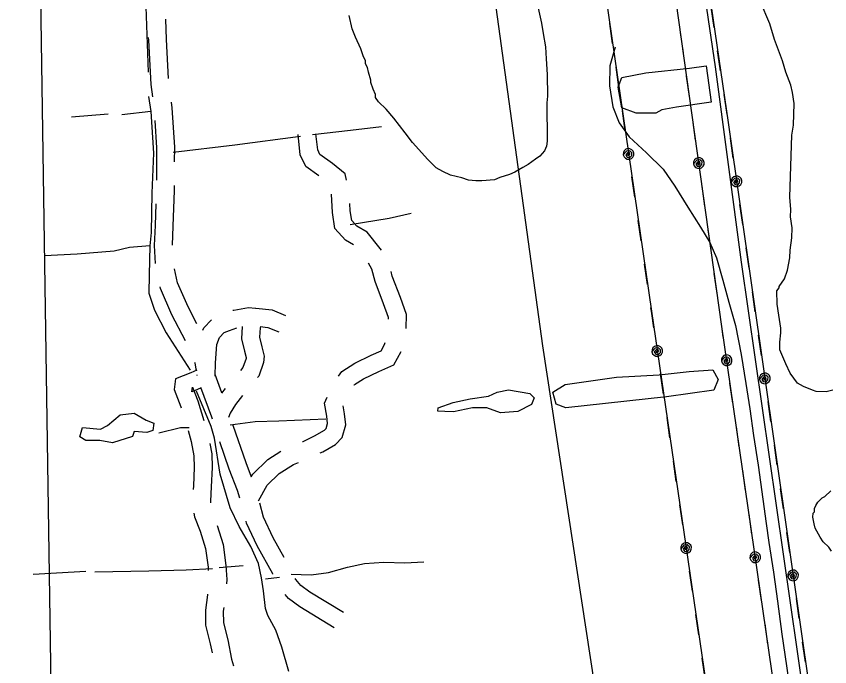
# Model space of a CAD drawing. Extents: x 3250478 to 3288318, y 788638 to 816472.
# Drawn here: x 3266413 to 3267777, y 795675 to 796766 of the extents above; entities that cross this region are included whole.
import ezdxf

# ---------------------------------------------------------------- set-up
doc = ezdxf.new("R2010")
doc.units = 0
for name, color, linetype in [('V-DTCH-CNTR', 7, 'Continuous'), ('V-ROAD-CNTR', 7, 'Continuous'), ('V-SITE-OTLN', 7, 'Continuous'), ('V-SITE-VEGE', 7, 'Continuous'), ('V-TOPO-SHOR', 7, 'Continuous'), ('V-UTIL-LINE', 7, 'Continuous')]:
    doc.layers.add(name, color=color, linetype=linetype)

msp = doc.modelspace()

# ---------------------------------------------------------------- linework, layer by layer
at = {"layer": 'V-DTCH-CNTR'}
msp.add_lwpolyline([(3267416.8, 796714), (3267408.2, 796682.8), (3267407.2, 796649.5), (3267412.9, 796614.4), (3267423.4, 796587.4), (3267440.3, 796564.1), (3267469.3, 796537.2), (3267497.5, 796509.7), (3267517.1, 796481.2), (3267538.6, 796446), (3267560.2, 796412.5), (3267575.5, 796386.4), (3267586.5, 796361), (3267597.5, 796323.6), (3267607.4, 796286.7), (3267618.8, 796247.2), (3267628.4, 796198.9), (3267636.1, 796150.1), (3267642.7, 796107.3), (3267648.9, 796062.6), (3267656.5, 796012.9), (3267664.7, 795956.1), (3267670.1, 795915.1), (3267674.5, 795883.1), (3267682.2, 795833.8), (3267688.8, 795784.9), (3267696.5, 795729.4), (3267704.3, 795676.5), (3267715.4, 795599.2)], dxfattribs=at)
at = {"layer": 'V-ROAD-CNTR'}
for points in [[(3266668.2, 796661.6), (3266664.8, 796727.2), (3266663.6, 796761.5)], [(3266641.4, 796631), (3266638.6, 796651.4), (3266634.8, 796726), (3266634.6, 796730.7)], [(3266678.2, 796522.1), (3266678.3, 796546.3), (3266674.2, 796612.3), (3266672.9, 796621.9)], [(3266648.1, 796491.3), (3266648.2, 796545.5), (3266645.4, 796591.2)], [(3266920, 796498.6), (3266898.3, 796514), (3266888.8, 796533.4), (3266885.2, 796567.7)], [(3266966.6, 796491.4), (3266964, 796501.8), (3266943, 796519.1), (3266921.9, 796534.1), (3266918.1, 796541.8), (3266915.2, 796569.1)], [(3266674.5, 796382.2), (3266675.9, 796414.1), (3266678, 796473.8), (3266678, 796482.1)], [(3266978.2, 796382.6), (3266964.8, 796390.6), (3266946.8, 796409.8), (3266942.8, 796436.9), (3266941.5, 796467.5)], [(3267024.8, 796373.8), (3267023.1, 796376.8), (3267000.9, 796404.1), (3266983.7, 796414.2), (3266975.1, 796423.5), (3266972.7, 796439.7), (3266972.2, 796452.1)], [(3266646.2, 796351.5), (3266644.4, 796381.4), (3266645.9, 796415.3), (3266647.2, 796451.4)], [(3266715.4, 796250.3), (3266700.8, 796278.4), (3266683.2, 796319.1), (3266677.8, 796342.4)], [(3267036.7, 796258.1), (3267036.8, 796260.6), (3267028.5, 796283.8), (3267014.6, 796321), (3267009, 796341.9), (3267003.1, 796351.7)], [(3267066.4, 796242.3), (3267066.9, 796265.6), (3267056.7, 796294.1), (3267043.2, 796330.2), (3267041.1, 796337.7)], [(3266696.4, 796221.9), (3266673.7, 796265.5), (3266654.6, 796309.7), (3266654, 796312.3)], [(3266776, 796272.9), (3266777.2, 796273.3), (3266801.9, 796277.5), (3266814, 796276.5)], [(3266814.4, 796276.5), (3266842, 796273.5), (3266864.2, 796264.4)], [(3266725.6, 796239.4), (3266727, 796243.5), (3266739.9, 796256.7)], [(3266746, 796162.3), (3266746.8, 796184.7), (3266749, 796215.3), (3266753.2, 796227.3), (3266761.1, 796235.4), (3266770.3, 796239.1), (3266782.5, 796243.4)], [(3266791.5, 796245.8), (3266790.2, 796225), (3266795.2, 796204.3), (3266798, 796193.6), (3266797.9, 796191.8), (3266792.6, 796177.1), (3266788.7, 796172.1)], [(3266822.4, 796245.7), (3266821.4, 796243.2), (3266820.4, 796227.6), (3266824.3, 796211.7), (3266828.4, 796196.1), (3266827.4, 796185.3), (3266819.3, 796162.4), (3266817.4, 796160)], [(3266821.6, 796245.5), (3266834.5, 796244.1), (3266852.9, 796236.6)], [(3266953.1, 796162.2), (3266958.3, 796170.3), (3266980.4, 796184.2), (3267008, 796197.5), (3267024.3, 796204.7), (3267030.1, 796215.2), (3267031.2, 796218.9)], [(3266979.4, 796147.5), (3266980, 796148.5), (3266994.9, 796157.9), (3267020.5, 796170.2), (3267045.7, 796181.4), (3267057.9, 796203.5)], [(3266714.6, 796171.2), (3266712.6, 796184.4), (3266712.2, 796185.2)], [(3266715.7, 796172.4), (3266705.2, 796167.7), (3266679.5, 796157.8), (3266677.2, 796140.2), (3266688.7, 796111), (3266689.2, 796109.5)], [(3266757.5, 796134.3), (3266746.2, 796165.2)], [(3266716.1, 796163.3), (3266716.1, 796164.7)], [(3266722.5, 796142.6), (3266716.7, 796140), (3266706.9, 796136.2), (3266707.9, 796144.1), (3266717.1, 796121), (3266727.1, 796088.2)], [(3266741.6, 796090.1), (3266740.5, 796093.8), (3266722.3, 796143.3)], [(3266763.2, 796141.8), (3266757, 796133.8)], [(3266791.8, 796129.8), (3266780.4, 796114.9), (3266771.6, 796100.3), (3266768.6, 796092.9)], [(3266892.7, 796052.6), (3266893.6, 796053), (3266912.7, 796062.1), (3266929.7, 796072), (3266932.4, 796074.7), (3266934.6, 796083), (3266933.2, 796095.1), (3266929.7, 796117.1), (3266934.1, 796127.2)], [(3266922.4, 796033.5), (3266926.7, 796035.5), (3266948.2, 796048), (3266959.3, 796059.2), (3266965.1, 796080.8), (3266962.9, 796099.3), (3266960.8, 796112.5)], [(3266700.8, 796071.2), (3266706.1, 796053), (3266710.5, 796028.6), (3266711.2, 796009.4), (3266709.6, 795978.2), (3266709.2, 795972.5)], [(3266807.1, 795992.8), (3266798, 796016.8), (3266776.2, 796079.6), (3266775.6, 796081.5)], [(3266737.2, 796049.6), (3266740.4, 796031.8), (3266741.2, 796009.2), (3266739.5, 795976.5), (3266738.1, 795952.5), (3266738.4, 795950)], [(3266787.3, 795957.8), (3266783.5, 795970.5), (3266769.8, 796006.5), (3266754, 796052)], [(3266806.7, 795993.5), (3266809.1, 795997.8), (3266834.6, 796022.7), (3266856.3, 796036.3)], [(3266818.7, 795953.5), (3266833.1, 795979.3), (3266853.3, 795999), (3266877.3, 796014.1), (3266885.7, 796017.5)], [(3266861.6, 795858.4), (3266843.2, 795891.1), (3266827.2, 795926.1), (3266820.9, 795949.1)], [(3266710.6, 795932.7), (3266711.6, 795926.4), (3266721, 795902.3), (3266730.2, 795873.2), (3266734.2, 795842.1), (3266734.6, 795836.4)], [(3266749.4, 795911.9), (3266759.6, 795879.7), (3266764.1, 795845), (3266765.6, 795821.4), (3266765, 795813.9)], [(3266843, 795830.2), (3266842.6, 795831), (3266816.5, 795877.5), (3266798.9, 795915.8), (3266798, 795919.2)], [(3266961.2, 795765.7), (3266904.9, 795800.1), (3266889.7, 795811.4), (3266881.3, 795821.3), (3266880.5, 795823.2)], [(3266733.2, 795796.5), (3266733.1, 795795.5), (3266729.8, 795769.9), (3266730, 795744.5), (3266738, 795713.3), (3266740.9, 795698.1)], [(3266945.6, 795740.1), (3266888.1, 795775.2), (3266869, 795789.4), (3266863.3, 795796.1)], [(3266760.6, 795774.2), (3266759.8, 795768.1), (3266759.9, 795748.4), (3266767.3, 795719.9), (3266773.5, 795687.7), (3266777.1, 795676.4)]]:
    msp.add_lwpolyline(points, dxfattribs=at)
at = {"layer": 'V-SITE-OTLN'}
for p, q in [((3267133, 797390.2), (3267295.1, 796213.4)), ((3266478.1, 795189.6), (3266452.1, 796922.9)), ((3267295.1, 796213.4), (3267511.7, 794795.9))]:
    msp.add_line(p, q, dxfattribs=at)
at = {"layer": 'V-SITE-VEGE'}
for points in [[(3267287.9, 796779.9), (3267293.2, 796754.8), (3267295.9, 796737.3), (3267299.9, 796714.8), (3267301.4, 796694.7), (3267302.9, 796668.4), (3267303.4, 796632.1), (3267302.2, 796620.8), (3267303, 796556.8), (3267301.8, 796548), (3267298.1, 796540.5), (3267290.7, 796531.6), (3267283.3, 796526.5), (3267270.8, 796517.6), (3267262.1, 796512.5), (3267248.4, 796504.8), (3267239.7, 796500.9), (3267223.4, 796495.7), (3267214.7, 796491.9), (3267193.4, 796490.3), (3267183.4, 796490.2), (3267170.8, 796491.3), (3267159.5, 796495), (3267140.6, 796499.8), (3267128, 796505.9), (3267116.6, 796512), (3267102.7, 796525.7), (3267077.3, 796554.2), (3267064.6, 796570.4), (3267045.5, 796595.2), (3267032.7, 796610.1), (3267020.1, 796622.5), (3267015, 796630), (3267014.9, 796635), (3267011, 796643.7), (3267007.1, 796655), (3267007.1, 796658.7), (3267003.2, 796672.5), (3267001.8, 796680), (3266998, 796686.2), (3266998, 796691.2), (3266994.1, 796700), (3266990.2, 796711.2), (3266981.2, 796731.2), (3266976, 796744.9), (3266970.7, 796767.4)], [(3267781.6, 796138.8), (3267770.5, 796135.9), (3267754.1, 796136.4), (3267747.6, 796138.8), (3267732.4, 796144.8), (3267722.7, 796150.6), (3267710.1, 796167.5), (3267702.9, 796183.1), (3267692.7, 796206.5), (3267693.1, 796219.6), (3267694.7, 796234.9), (3267694.9, 796242.6), (3267691.2, 796264.7), (3267688.5, 796283.4), (3267688.1, 796305.4), (3267691.6, 796310.8), (3267691.7, 796313), (3267700.9, 796325.8), (3267705.7, 796340), (3267709.7, 796360.7), (3267710.1, 796373.8), (3267713, 796394.6), (3267713.5, 796411.1), (3267710.8, 796429.8), (3267711.2, 796441.9), (3267709.7, 796462.8), (3267713, 796566.9), (3267715.7, 796583.3), (3267716.9, 796619.5), (3267714.2, 796638.2), (3267711.3, 796650.4), (3267703.2, 796672.6), (3267697.2, 796691.5), (3267684.1, 796727), (3267676.2, 796753.6), (3267659.8, 796791.5)], [(3267779.5, 795868.9), (3267775.4, 795875.6), (3267765.8, 795884.7), (3267760.5, 795892.5), (3267752.2, 795907.1), (3267750.3, 795914.8), (3267748.4, 795925.9), (3267748.6, 795932.4), (3267750.9, 795934.6), (3267751.1, 795940.1), (3267753.5, 795945.5), (3267756.9, 795950.8), (3267763.7, 795958.3), (3267768.2, 795960.4), (3267778.4, 795969.9)]]:
    msp.add_lwpolyline(points, dxfattribs=at)
at = {"layer": 'V-TOPO-SHOR'}
for p, q in [((3266629, 796815.5), (3266633.6, 796672.4)), ((3266566.5, 796602.1), (3266505.1, 796596.7)), ((3266638.2, 796606.4), (3266589.7, 796600.8)), ((3266753.1, 795841.6), (3266792.9, 795845)), ((3266529.2, 795834.8), (3266441.1, 795829.6)), ((3266830.5, 795822.1), (3266853.9, 795825.1))]:
    msp.add_line(p, q, dxfattribs=at)
for points in [[(3267353.6, 797279), (3267421, 797042.8), (3267527.1, 797071.7), (3267584.8, 796681.3), (3267628.1, 796353.5), (3267815.7, 795047.3), (3267854.1, 794724.4), (3267935.9, 794203.8), (3267998.5, 794160.4), (3268032.2, 794015.8)], [(3267541.4, 796678.9), (3267569.2, 796682.9), (3267577.8, 796622.2), (3267519.8, 796613.8), (3267495, 796609.2), (3267485, 796603.4), (3267451.8, 796603.8), (3267427.8, 796612.7), (3267422, 796647.1), (3267428, 796663.5), (3267468.5, 796671.1), (3267541.4, 796678.9)], [(3266634.2, 796631.5), (3266638.2, 796606.4), (3266642.9, 796536.4), (3266640, 796469.4), (3266638.7, 796403.5), (3266636.8, 796380.8), (3266635.7, 796332.3), (3266635.1, 796301.6), (3266644.5, 796273.1), (3266664.1, 796235), (3266704.4, 796172.7)], [(3266909.1, 796567.8), (3266973.2, 796574.9), (3267025.3, 796581)], [(3266675.7, 796538.1), (3266779.4, 796550.4), (3266889.2, 796564.7)], [(3266972.8, 796416.7), (3267037.9, 796427.2), (3267074.7, 796435.7)], [(3266636.8, 796380.8), (3266602.3, 796378.3), (3266576.7, 796372.1), (3266514.6, 796367.1), (3266459.9, 796364.3)], [(3267541.2, 796170.4), (3267580.8, 796173.1), (3267589.4, 796156.9), (3267582.5, 796139.1), (3267502.9, 796127.6), (3267334.4, 796109.2), (3267317.8, 796115.5), (3267312.2, 796135.5), (3267333.1, 796148.5), (3267418.9, 796160.8), (3267490.5, 796164.5), (3267541.2, 796170.4)], [(3267219, 796135.6), (3267237.8, 796139.2), (3267274, 796133.4), (3267280.9, 796125.9), (3267276.8, 796114.6), (3267253.9, 796103.3), (3267224.8, 796100.7), (3267201.6, 796109), (3267177.9, 796109.5), (3267145.6, 796102.3), (3267131.2, 796103.3), (3267119.7, 796103.5), (3267120.1, 796109.3), (3267145.1, 796118.1), (3267173.8, 796124.3), (3267204.5, 796128.7), (3267219, 796135.6)], [(3266869.5, 795666.7), (3266857.7, 795707.6), (3266847.9, 795736), (3266834.4, 795760.9), (3266830.8, 795772.5), (3266827.1, 795802.3), (3266823.8, 795823.9), (3266819.1, 795848.2), (3266806.1, 795876.4), (3266786.3, 795910), (3266771.4, 795941.3), (3266754.8, 795997.7), (3266744.9, 796058.2), (3266739.4, 796078), (3266714.9, 796137.4)], [(3266565.8, 796079.7), (3266587.1, 796097.3), (3266610.5, 796100.2), (3266630.3, 796088.7), (3266643.2, 796083.4), (3266641.6, 796071.2), (3266631.5, 796067.9), (3266610.6, 796069.4), (3266607.5, 796061.3), (3266573.9, 796050.6), (3266553, 796054.3), (3266529.2, 796054.7), (3266519.1, 796060.5), (3266523.5, 796076.1), (3266553.9, 796073.7), (3266565.8, 796079.7)], [(3266771.1, 796080.7), (3266813.4, 796086.4), (3266852.8, 796087.7), (3266931.5, 796090.7)], [(3266702.4, 796075.9), (3266688.3, 796075.6), (3266651.6, 796066.7)], [(3266544.2, 795834), (3266634.9, 795836), (3266697.6, 795837.3), (3266741.5, 795839.5)], [(3266873.8, 795830), (3266907, 795829.2), (3266936.1, 795832.9), (3266968.1, 795841.8), (3266996.8, 795848.3), (3267029, 795850.5), (3267064.4, 795849.3), (3267095.9, 795851)]]:
    msp.add_lwpolyline(points, dxfattribs=at)
at = {"layer": 'V-UTIL-LINE'}
for points in [[(3266399.2, 807115.6), (3265550.8, 806827.7), (3265765, 805678.4), (3265990.5, 804483.8), (3266220.6, 803279), (3266414.2, 802204.5), (3266640.9, 801004.2), (3266867.9, 799802.2), (3267085.9, 798580), (3267315.2, 797392.2), (3267477.7, 796271.2), (3267653.9, 795067.7)], [(3267768.9, 795052), (3267595.7, 796245.4), (3267428.9, 797433.4), (3267186.1, 798668.3), (3266836.5, 800535.4), (3266601.4, 801827.2), (3266502.4, 802344.1), (3267033.5, 802517.9), (3268674.4, 803054.4), (3270333.6, 803588.9), (3271983.5, 804154), (3273734.5, 804723.4), (3276865.7, 805744)], [(3267256.2, 798601.6), (3267480.5, 797446.7), (3267606.3, 796587.9), (3267843.6, 794931.1), (3267981.4, 794019.2)], [(3267582.9, 796747.5), (3267578, 796781.2)], [(3267412.6, 796720.2), (3267407.7, 796753.8)], [(3267531.2, 796705), (3267526.4, 796738.6)], [(3267593.6, 796674.3), (3267588.7, 796707.9)], [(3267423.2, 796647), (3267418.3, 796680.6)], [(3267541.4, 796631.7), (3267536.7, 796665.4)], [(3267604.4, 796601.1), (3267599.4, 796634.7)], [(3267433.8, 796573.7), (3267429, 796607.4)], [(3267551.7, 796558.4), (3267547, 796592.1)], [(3267614.9, 796527.8), (3267610.1, 796561.5)], [(3267439.4, 796535.1), (3267437.3, 796533.2), (3267439.6, 796532.7), (3267441.6, 796534.6), (3267440.8, 796537.4), (3267437.4, 796537.1), (3267434.5, 796533.4), (3267436.9, 796529.8), (3267441.7, 796529.2), (3267444.6, 796532.8), (3267444.9, 796537.2), (3267441.4, 796540.5), (3267435.9, 796540), (3267430.5, 796533.8), (3267431.7, 796530.5), (3267434, 796527.9), (3267437.2, 796526.4), (3267440.7, 796526.2), (3267444, 796527.4), (3267446.6, 796529.7), (3267448.1, 796532.9), (3267448.3, 796536.4), (3267447.2, 796539.7), (3267444.8, 796542.3), (3267441.6, 796543.8), (3267438.1, 796544), (3267434.8, 796542.9), (3267432.2, 796540.5), (3267430.7, 796537.3), (3267430.5, 796533.8)], [(3267557.1, 796519.8), (3267555, 796517.8), (3267557.3, 796517.3), (3267559.3, 796519.2), (3267558.6, 796522.1), (3267555.2, 796521.8), (3267552.3, 796518.1), (3267554.6, 796514.5), (3267559.4, 796513.9), (3267562.3, 796517.4), (3267562.7, 796521.8), (3267559.1, 796525.1), (3267553.6, 796524.7), (3267548.2, 796518.5), (3267549.4, 796515.2), (3267551.7, 796512.6), (3267554.9, 796511.1), (3267558.4, 796510.9), (3267561.7, 796512), (3267564.3, 796514.4), (3267565.9, 796517.5), (3267566.1, 796521), (3267564.9, 796524.3), (3267562.6, 796527), (3267559.4, 796528.5), (3267555.9, 796528.7), (3267552.6, 796527.5), (3267550, 796525.2), (3267548.4, 796522), (3267548.2, 796518.5)], [(3267449.9, 796462.9), (3267445, 796496.5)], [(3267620.4, 796489.2), (3267618.3, 796487.3), (3267620.6, 796486.8), (3267622.6, 796488.7), (3267621.8, 796491.5), (3267618.4, 796491.2), (3267615.5, 796487.5), (3267617.9, 796483.9), (3267622.7, 796483.3), (3267625.6, 796486.9), (3267625.9, 796491.3), (3267622.4, 796494.6), (3267616.9, 796494.1), (3267611.5, 796488), (3267612.7, 796484.6), (3267615, 796482), (3267618.2, 796480.5), (3267621.7, 796480.3), (3267625, 796481.5), (3267627.6, 796483.8), (3267629.2, 796487), (3267629.3, 796490.5), (3267628.2, 796493.8), (3267625.8, 796496.4), (3267622.7, 796498), (3267619.2, 796498.1), (3267615.8, 796497), (3267613.2, 796494.6), (3267611.7, 796491.5), (3267611.5, 796488)], [(3267567.3, 796447.5), (3267562.6, 796481.2)], [(3267630.8, 796417), (3267626, 796450.6)], [(3267460.5, 796389.6), (3267455.6, 796423.3)], [(3267577.6, 796374.2), (3267572.9, 796407.9)], [(3267641.3, 796343.7), (3267636.5, 796377.4)], [(3267471.1, 796316.4), (3267466.2, 796350.1)], [(3267587.9, 796300.9), (3267583.1, 796334.6)], [(3267651.8, 796270.5), (3267646.9, 796304.1)], [(3267481.8, 796243.2), (3267477.7, 796271.2), (3267476.8, 796276.8)], [(3267598.2, 796227.7), (3267595.7, 796245.4), (3267593.4, 796261.3)], [(3267662.3, 796197.2), (3267657.4, 796230.9)], [(3267487.4, 796204.6), (3267485.3, 796202.6), (3267487.6, 796202.1), (3267489.5, 796204.1), (3267488.8, 796206.9), (3267485.4, 796206.6), (3267482.5, 796202.9), (3267484.9, 796199.3), (3267489.7, 796198.7), (3267492.6, 796202.2), (3267492.9, 796206.7), (3267489.3, 796209.9), (3267483.9, 796209.4), (3267478.5, 796203.3), (3267479.7, 796200), (3267482, 796197.4), (3267485.2, 796195.9), (3267488.7, 796195.7), (3267492, 796196.9), (3267494.6, 796199.2), (3267496.1, 796202.4), (3267496.3, 796205.9), (3267495.1, 796209.2), (3267492.8, 796211.8), (3267489.6, 796213.3), (3267486.1, 796213.5), (3267482.8, 796212.3), (3267480.2, 796210), (3267478.7, 796206.8), (3267478.5, 796203.3)], [(3267603.8, 796189.1), (3267601.7, 796187.1), (3267604, 796186.6), (3267606, 796188.5), (3267605.2, 796191.4), (3267601.9, 796191), (3267599, 796187.4), (3267601.3, 796183.8), (3267606.1, 796183.2), (3267609, 796186.7), (3267609.4, 796191.1), (3267605.8, 796194.4), (3267600.3, 796193.9), (3267594.9, 796187.8), (3267596.1, 796184.5), (3267598.5, 796181.8), (3267601.6, 796180.3), (3267605.1, 796180.2), (3267608.4, 796181.3), (3267611.1, 796183.7), (3267612.6, 796186.8), (3267612.7, 796190.4), (3267611.6, 796193.7), (3267609.2, 796196.3), (3267606.1, 796197.8), (3267602.5, 796198), (3267599.2, 796196.8), (3267596.6, 796194.4), (3267595.1, 796191.3), (3267594.9, 796187.8)], [(3267498, 796132.4), (3267493.1, 796166)], [(3267667.8, 796158.6), (3267665.7, 796156.7), (3267668, 796156.2), (3267669.9, 796158.1), (3267669.2, 796160.9), (3267665.8, 796160.6), (3267662.9, 796156.9), (3267665.2, 796153.3), (3267670, 796152.7), (3267673, 796156.2), (3267673.3, 796160.7), (3267669.7, 796163.9), (3267664.2, 796163.5), (3267658.9, 796157.3), (3267660, 796154), (3267662.4, 796151.4), (3267665.6, 796149.9), (3267669.1, 796149.7), (3267672.4, 796150.9), (3267675, 796153.2), (3267676.5, 796156.4), (3267676.7, 796159.9), (3267675.5, 796163.2), (3267673.2, 796165.8), (3267670, 796167.3), (3267666.5, 796167.5), (3267663.2, 796166.3), (3267660.6, 796164), (3267659.1, 796160.8), (3267658.9, 796157.3)], [(3267614.3, 796116.8), (3267609.4, 796150.5)], [(3267678.1, 796086.3), (3267673.3, 796120)], [(3267508.7, 796059.1), (3267503.8, 796092.8)], [(3267625, 796043.6), (3267620.1, 796077.2)], [(3267688.6, 796013.1), (3267683.8, 796046.7)], [(3267519.4, 795985.9), (3267514.5, 796019.6)], [(3267635.6, 795970.4), (3267630.7, 796004)], [(3267699.1, 795939.8), (3267694.3, 795973.5)], [(3267530.2, 795912.7), (3267525.2, 795946.3)], [(3267646.2, 795897.1), (3267641.3, 795930.8)], [(3267709.6, 795866.6), (3267704.8, 795900.2)], [(3267535.8, 795874.1), (3267533.7, 795872.2), (3267536, 795871.7), (3267537.9, 795873.6), (3267537.2, 795876.4), (3267533.8, 795876.1), (3267530.9, 795872.4), (3267533.2, 795868.8), (3267538.1, 795868.2), (3267541, 795871.8), (3267541.3, 795876.2), (3267537.7, 795879.4), (3267532.2, 795879), (3267526.9, 795872.8), (3267528.1, 795869.5), (3267530.4, 795866.9), (3267533.6, 795865.4), (3267537.1, 795865.2), (3267540.4, 795866.4), (3267543, 795868.7), (3267544.5, 795871.9), (3267544.7, 795875.4), (3267543.5, 795878.7), (3267541.2, 795881.3), (3267538, 795882.8), (3267534.5, 795883), (3267531.2, 795881.8), (3267528.6, 795879.5), (3267527.1, 795876.3), (3267526.9, 795872.8)], [(3267651.8, 795858.5), (3267649.7, 795856.6), (3267652, 795856.1), (3267654, 795858), (3267653.2, 795860.8), (3267649.8, 795860.5), (3267646.9, 795856.8), (3267649.3, 795853.2), (3267654.1, 795852.6), (3267657, 795856.2), (3267657.3, 795860.6), (3267653.8, 795863.9), (3267648.3, 795863.4), (3267642.9, 795857.2), (3267644.1, 795853.9), (3267646.4, 795851.3), (3267649.6, 795849.8), (3267653.1, 795849.6), (3267656.4, 795850.8), (3267659, 795853.1), (3267660.6, 795856.3), (3267660.7, 795859.8), (3267659.6, 795863.1), (3267657.2, 795865.7), (3267654, 795867.2), (3267650.5, 795867.4), (3267647.2, 795866.3), (3267644.6, 795863.9), (3267643.1, 795860.7), (3267642.9, 795857.2)], [(3267546.4, 795801.9), (3267541.5, 795835.5)], [(3267715.1, 795828), (3267713, 795826), (3267715.3, 795825.5), (3267717.3, 795827.5), (3267716.5, 795830.3), (3267713.2, 795830), (3267710.3, 795826.3), (3267712.6, 795822.7), (3267717.4, 795822.1), (3267720.3, 795825.6), (3267720.7, 795830.1), (3267717.1, 795833.3), (3267711.6, 795832.8), (3267706.2, 795826.7), (3267707.4, 795823.4), (3267709.7, 795820.8), (3267712.9, 795819.3), (3267716.4, 795819.1), (3267719.7, 795820.2), (3267722.3, 795822.6), (3267723.9, 795825.8), (3267724.1, 795829.3), (3267722.9, 795832.6), (3267720.5, 795835.2), (3267717.4, 795836.7), (3267713.9, 795836.9), (3267710.6, 795835.7), (3267707.9, 795833.4), (3267706.4, 795830.2), (3267706.2, 795826.7)], [(3267662.3, 795786.3), (3267657.4, 795819.9)], [(3267725.5, 795755.7), (3267720.7, 795789.4)], [(3267557.1, 795728.7), (3267552.2, 795762.3)], [(3267673, 795713), (3267668.1, 795746.7)], [(3267736, 795682.5), (3267731.2, 795716.1)], [(3267567.8, 795655.4), (3267562.9, 795689.1)]]:
    msp.add_lwpolyline(points, dxfattribs=at)

doc.saveas('drawing.dxf')
